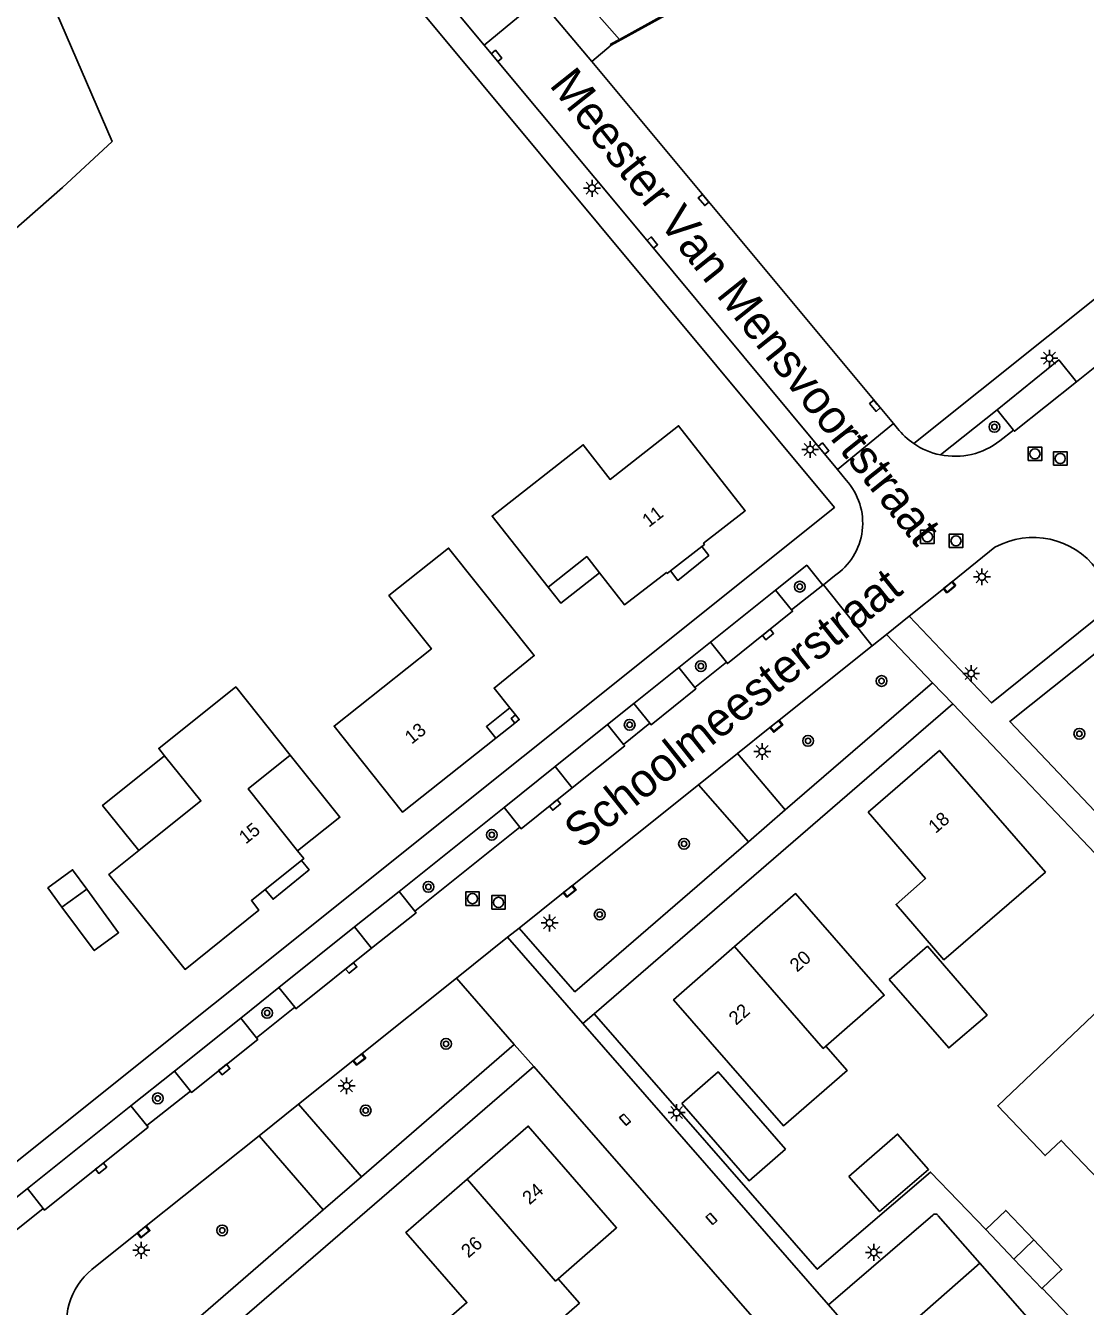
# Model space of a CAD drawing. Extents: x 135999 to 138000, y 396000 to 398501.
# Drawn here: x 137012.2 to 137090.8, y 398296 to 398390.9 of the extents above; entities that cross this region are included whole.
import ezdxf

# ---------------------------------------------------------------- set-up
doc = ezdxf.new("R2010")
doc.units = 0
for name, color, linetype in [('gg-afsc-erfafscheiding', 7, 'Continuous'), ('gg-afsc-muur', 7, 'Continuous'), ('gg-anno-huisnummerreeks BGT', 7, 'Continuous'), ('gg-anno-openbare ruimte label', 7, 'Continuous'), ('gg-bbg-bijgebouw', 7, 'Continuous'), ('gg-bbg-hoofdgebouw', 7, 'Continuous'), ('gg-bbg-luifel en loopbrug', 7, 'Continuous'), ('gg-bbg-onder overbouw', 7, 'Continuous'), ('gg-bbg-pand overbouw', 7, 'Continuous'), ('gg-bbg-pilaar onder overbouw', 7, 'Continuous'), ('gg-bbg-pilaar pand', 7, 'Continuous'), ('gg-bbg-tussenscheiding', 7, 'Continuous'), ('gg-knt-bronhoudergrens', 7, 'Continuous'), ('gg-knt-verharding', 7, 'Continuous'), ('gg-knt-verharding nz', 7, 'Continuous'), ('gg-kwrk-keermuur', 7, 'Continuous'), ('gt-grn-groengrens', 7, 'Continuous'), ('gt-grn-weggrens', 7, 'Continuous'), ('gt-symb-boom', 7, 'Continuous'), ('gt-symb-kolk', 7, 'Continuous'), ('gt-symb-kolk center center', 7, 'Continuous'), ('gt-symb-lichtmast', 7, 'Continuous'), ('gt-symb-rioolschacht', 7, 'Continuous')]:
    doc.layers.add(name, color=color, linetype=linetype)

# ---------------------------------------------------------------- blocks, each defined once
blk = doc.blocks.new('gt0-KOLK')
at = {"layer": 'gt-symb-kolk'}
blk.add_lwpolyline([(0, 0), (0.375, 0), (0.375, 0.4), (-0.375, 0.4), (-0.375, 0), (0, 0)], dxfattribs=at)
blk = doc.blocks.new('gt0-LMAST')
at = {"layer": 'gt-symb-lichtmast'}
for p, q in [((-0.182, 0.173), (-0.447, 0.438)), ((-0.005, 0.246), (-0.005, 0.621)), ((0.172, 0.173), (0.437, 0.438)), ((-0.255, -0.004), (-0.63, -0.004)), ((-0.182, -0.181), (-0.447, -0.446)), ((-0.005, -0.254), (-0.005, -0.629)), ((0.437, -0.446), (0.172, -0.181)), ((0.245, -0.004), (0.62, -0.004))]:
    blk.add_line(p, q, dxfattribs=at)
blk.add_circle((-0.005, -0.004), 0.25, dxfattribs=at)
blk = doc.blocks.new('gt0-RS')
at = {"layer": 'gt-symb-rioolschacht'}
blk.add_lwpolyline([(-0.5, -0.5), (0.5, -0.5), (0.5, 0.5), (-0.5, 0.5)], close=True, dxfattribs=at)
blk.add_circle((0, 0), 0.375, dxfattribs=at)
blk = doc.blocks.new('gt0-BOOM')
at = {"layer": 'gt-symb-boom'}
for radius in [0.4, 0.2]:
    blk.add_circle((0, 0), radius, dxfattribs=at)
blk = doc.blocks.new('gt0-KOLKCC')
at = {"layer": 'gt-symb-kolk center center'}
blk.add_lwpolyline([(-0.375, 0.2), (0.375, 0.2), (0.375, -0.2), (-0.375, -0.2)], close=True, dxfattribs=at)

msp = doc.modelspace()

# ---------------------------------------------------------------- linework, layer by layer
at = {"layer": 'gg-afsc-erfafscheiding'}
msp.add_lwpolyline([(137006.57, 398410.257), (137018.64, 398382.342), (137014.973, 398378.943)], dxfattribs=at)
at = {"layer": 'gg-afsc-muur'}
msp.add_line((137056.243, 398389.923), (137033.644, 398415.555), dxfattribs=at)
at = {"layer": 'gg-bbg-bijgebouw'}
msp.add_line((137014.926, 398325.566), (137016.763, 398326.907), dxfattribs=at)
for points in [[(137014.926, 398325.566), (137013.886, 398326.996), (137015.719, 398328.336), (137016.763, 398326.907)], [(137076.246, 398320.212), (137080.661, 398315.12), (137083.501, 398317.566), (137079.079, 398322.668), (137076.246, 398320.212)], [(137060.872, 398311), (137065.855, 398305.272), (137068.55, 398307.623), (137063.567, 398313.351), (137060.872, 398311)], [(137083.4, 398301.66), (137084.878, 398303.068), (137086.962, 398300.88)], [(137085.478, 398299.466), (137083.394, 398301.655), (137083.4, 398301.66)], [(137087.583, 398297.297), (137089.047, 398298.691), (137086.962, 398300.88)], [(137085.478, 398299.466), (137087.562, 398297.277), (137087.583, 398297.297)]]:
    msp.add_lwpolyline(points, dxfattribs=at)
at = {"layer": 'gg-bbg-hoofdgebouw'}
for p, q in [((137060.025, 398350.503), (137062.353, 398352.315)), ((137029.993, 398326.874), (137032.689, 398329.034))]:
    msp.add_line(p, q, dxfattribs=at)
for points in [[(137062.353, 398352.315), (137062.552, 398352.47), (137062.487, 398352.553), (137065.578, 398354.969), (137060.637, 398361.266), (137055.558, 398357.285), (137053.561, 398359.862), (137046.807, 398354.572), (137050.956, 398349.302)], [(137047.079, 398338.095), (137040.171, 398332.607), (137035.096, 398338.995), (137042.313, 398344.729), (137039.167, 398348.679), (137043.578, 398352.192), (137049.937, 398344.224), (137046.955, 398341.816), (137048.13, 398340.341)], [(137050.956, 398349.302), (137053.826, 398351.561), (137054.773, 398350.351)], [(137054.773, 398350.351), (137056.632, 398347.976), (137059.727, 398350.395), (137059.787, 398350.318), (137060.025, 398350.503)], [(137022.53, 398336.795), (137022.097, 398337.333), (137027.803, 398341.902), (137031.853, 398336.839)], [(137022.53, 398336.795), (137025.225, 398333.441), (137020.617, 398329.757)], [(137032.39, 398329.746), (137028.739, 398334.342), (137031.853, 398336.839)], [(137074.68, 398332.605), (137079.961, 398337.184), (137087.822, 398328.162), (137080.305, 398321.661), (137076.751, 398325.772), (137078.929, 398327.7), (137074.68, 398332.605)], [(137020.617, 398329.757), (137018.408, 398327.992), (137024.056, 398320.945), (137029.531, 398325.342), (137028.968, 398326.053), (137029.993, 398326.874)], [(137032.689, 398329.034), (137032.852, 398329.164), (137032.39, 398329.746)], [(137071.541, 398315.257), (137075.877, 398319.031), (137069.308, 398326.573), (137064.785, 398322.638)], [(137071.541, 398315.257), (137073.118, 398313.446), (137068.402, 398309.348), (137060.261, 398318.702), (137064.785, 398322.638)], [(137091.751, 398305.359), (137088.994, 398308.263), (137087.803, 398307.139), (137084.286, 398310.837), (137094.349, 398320.4), (137097, 398317.606), (137097.435, 398318.019), (137101.063, 398314.2)], [(137051.71, 398298.002), (137056.041, 398301.786), (137049.484, 398309.323), (137044.953, 398305.381)], [(137044.953, 398305.381), (137040.421, 398301.439), (137044.944, 398296.241), (137042.477, 398294.094), (137047.339, 398288.517), (137050.097, 398290.915), (137048.857, 398292.333), (137053.283, 398296.196), (137051.71, 398298.002)]]:
    msp.add_lwpolyline(points, dxfattribs=at)
at = {"layer": 'gg-bbg-luifel en loopbrug'}
for points in [[(137062.353, 398352.315), (137062.872, 398351.649), (137060.575, 398349.797), (137060.025, 398350.503)], [(137050.956, 398349.302), (137051.907, 398348.107), (137054.773, 398350.351)], [(137020.617, 398329.757), (137017.94, 398333.105), (137022.53, 398336.795)], [(137031.853, 398336.839), (137035.527, 398332.238), (137032.39, 398329.746)], [(137029.993, 398326.874), (137030.575, 398326.148), (137033.249, 398328.336), (137032.689, 398329.034)], [(137014.926, 398325.566), (137017.32, 398322.349), (137019.128, 398323.67), (137016.763, 398326.907)], [(137073.239, 398305.594), (137075.535, 398302.984), (137079.166, 398306.119), (137076.87, 398308.729), (137073.239, 398305.594)]]:
    msp.add_lwpolyline(points, dxfattribs=at)
at = {"layer": 'gg-bbg-onder overbouw'}
msp.add_lwpolyline([(137047.079, 398338.095), (137046.392, 398338.96), (137048.13, 398340.341)], dxfattribs=at)
at = {"layer": 'gg-bbg-pand overbouw'}
for p, q in [((137048.548, 398339.817), (137048.13, 398340.341)), ((137047.079, 398338.095), (137048.484, 398339.21))]:
    msp.add_line(p, q, dxfattribs=at)
at = {"layer": 'gg-bbg-pilaar onder overbouw'}
msp.add_lwpolyline([(137048.548, 398339.817), (137048.213, 398339.55), (137048.484, 398339.21)], dxfattribs=at)
at = {"layer": 'gg-bbg-pilaar pand'}
msp.add_lwpolyline([(137048.484, 398339.21), (137048.819, 398339.477), (137048.548, 398339.817)], dxfattribs=at)
at = {"layer": 'gg-bbg-tussenscheiding'}
msp.add_line((137086.962, 398300.88), (137085.478, 398299.466), dxfattribs=at)
for points in [[(137064.785, 398322.638), (137071.35, 398315.091), (137071.541, 398315.257)], [(137044.953, 398305.381), (137051.517, 398297.834), (137051.71, 398298.002)]]:
    msp.add_lwpolyline(points, dxfattribs=at)
at = {"layer": 'gg-knt-bronhoudergrens'}
msp.add_line((137014.973, 398378.943), (137003.325, 398368.723), dxfattribs=at)
at = {"layer": 'gg-knt-verharding'}
for p, q in [((137050.332, 398392.917), (137046.218, 398389.498)), ((137050.332, 398392.917), (137054.194, 398388.281)), ((137043.977, 398392.194), (137046.218, 398389.498)), ((137078.06, 398359.946), (137117.374, 398391.426)), ((137054.194, 398388.281), (137076.556, 398361.427)), ((137084.247, 398362.457), (137080.037, 398359.113)), ((137084.247, 398362.457), (137085.45, 398360.95)), ((137076.556, 398361.427), (137072.402, 398358.015)), ((137076.851, 398361.076), (137076.556, 398361.427)), ((137085.45, 398360.95), (137084.436, 398360.144)), ((137072.402, 398358.015), (137073.047, 398357.229)), ((137080.929, 398349.724), (137084.083, 398352.259)), ((137072.185, 398350.128), (137071.367, 398349.475)), ((137067.821, 398349.078), (137062.991, 398345.211)), ((137067.821, 398349.078), (137069.006, 398347.605)), ((137069.006, 398347.605), (137071.314, 398349.456)), ((137071.367, 398349.475), (137074.993, 398344.954)), ((137077.73, 398347.153), (137080.258, 398349.185)), ((137080.258, 398349.185), (137080.929, 398349.724)), ((137076.038, 398345.794), (137077.73, 398347.153)), ((137062.991, 398345.211), (137060.657, 398343.343)), ((137064.176, 398343.732), (137062.991, 398345.211)), ((137074.993, 398344.954), (137076.038, 398345.794)), ((137079.442, 398342.198), (137076.038, 398345.794)), ((137068.079, 398339.425), (137074.993, 398344.954)), ((137060.657, 398343.343), (137057.325, 398340.676)), ((137061.84, 398341.865), (137060.657, 398343.343)), ((137061.84, 398341.865), (137064.176, 398343.732)), ((137068.538, 398332.777), (137079.442, 398342.198)), ((137054.376, 398317.663), (137080.959, 398340.648)), ((137057.325, 398340.676), (137055.375, 398339.115)), ((137058.507, 398339.199), (137057.325, 398340.676)), ((137080.959, 398340.648), (137139.553, 398278.942)), ((137055.375, 398339.115), (137051.475, 398335.993)), ((137056.56, 398337.635), (137055.375, 398339.115)), ((137056.56, 398337.635), (137058.507, 398339.199)), ((137065.003, 398336.965), (137067.405, 398338.886)), ((137065.003, 398336.965), (137068.538, 398332.777)), ((137051.475, 398335.993), (137047.692, 398332.966)), ((137052.764, 398327.178), (137062.098, 398334.642)), ((137065.826, 398330.406), (137062.098, 398334.642)), ((137047.692, 398332.966), (137039.91, 398326.737)), ((137048.865, 398331.499), (137047.692, 398332.966)), ((137041.079, 398325.275), (137048.865, 398331.499)), ((137039.91, 398326.737), (137036.614, 398324.099)), ((137041.079, 398325.275), (137039.91, 398326.737)), ((137052.087, 398326.637), (137048.81, 398324.016)), ((137036.614, 398324.099), (137031.006, 398319.61)), ((137031.006, 398319.61), (137028.174, 398317.343)), ((137032.178, 398318.146), (137031.006, 398319.61)), ((137037.175, 398314.712), (137044.163, 398320.3)), ((137044.163, 398320.3), (137048.456, 398315.388)), ((137029.349, 398315.876), (137032.178, 398318.146)), ((137028.174, 398317.343), (137023.261, 398313.411)), ((137029.349, 398315.876), (137028.174, 398317.343)), ((137037.12, 398305.554), (137048.456, 398315.388)), ((137032.462, 398310.943), (137036.495, 398314.168)), ((137023.261, 398313.411), (137020.041, 398310.833)), ((137020.177, 398288.054), (137049.893, 398313.749)), ((137024.454, 398311.921), (137023.261, 398313.411)), ((137049.893, 398313.749), (137066.428, 398294.801)), ((137021.211, 398309.371), (137024.454, 398311.921)), ((137037.12, 398305.554), (137032.462, 398310.943)), ((137020.041, 398310.833), (137012.362, 398304.687)), ((137021.211, 398309.371), (137020.041, 398310.833)), ((137021.179, 398301.921), (137029.543, 398308.609)), ((137034.286, 398303.113), (137029.543, 398308.609)), ((137012.362, 398304.687), (137009.621, 398302.493)), ((137013.541, 398303.213), (137012.362, 398304.687)), ((137010.8, 398301.019), (137013.541, 398303.213)), ((137017.023, 398288.177), (137034.286, 398303.113)), ((137071.735, 398296.075), (137079.47, 398302.726)), ((137079.875, 398302.684), (137082.968, 398299.154)), ((137020.498, 398301.376), (137017.137, 398298.688)), ((137082.968, 398299.154), (137086.799, 398294.784)), ((137092.829, 398291.826), (137087.583, 398297.297))]:
    msp.add_line(p, q, dxfattribs=at)
for points in [[(137019.848, 398418.119), (137072.177, 398355.214), (137003.057, 398299.91)], [(137072.402, 398358.015), (137058.532, 398374.727), (137046.218, 398389.498)], [(137090.123, 398364.53), (137093.344, 398367.088), (137093.252, 398367.204)], [(137090.123, 398364.53), (137085.524, 398360.858), (137085.45, 398360.95)], [(137071.314, 398349.456), (137070.134, 398350.929), (137067.821, 398349.078)], [(137071.367, 398349.475), (137071.325, 398349.442), (137071.314, 398349.456)], [(137080.929, 398349.724), (137081.166, 398349.435), (137080.498, 398348.888), (137080.258, 398349.185)], [(137077.73, 398347.153), (137083.829, 398340.716), (137093.436, 398348.445)], [(137096.463, 398327.448), (137085.18, 398339.327), (137094.668, 398346.909)], [(137068.079, 398339.425), (137068.358, 398339.078), (137067.68, 398338.542), (137067.405, 398338.886)], [(137065.826, 398330.406), (137052.949, 398319.287), (137048.81, 398324.016)], [(137052.764, 398327.178), (137053.036, 398326.847), (137052.354, 398326.304), (137052.087, 398326.637)], [(137083.4, 398301.66), (137079.313, 398305.922), (137070.905, 398298.705), (137054.376, 398317.663)], [(137037.175, 398314.712), (137037.44, 398314.372), (137036.759, 398313.838), (137036.495, 398314.168)], [(137021.179, 398301.921), (137021.444, 398301.578), (137020.766, 398301.041), (137020.498, 398301.376)]]:
    msp.add_lwpolyline(points, dxfattribs=at)
for centre, radius, start, end in [((137081.045, 398364.351), 5.321, 217.98912, 235.87975), ((137081.118, 398364.44), 5.436, 235.77119, 258.533), ((137081.113, 398364.423), 5.418, 258.54537, 307.83546), ((137069.562, 398354.049), 4.718, 303.77772, 42.37959), ((137086.911, 398347.079), 5.902, 36.77119, 118.63568), ((137079.654, 398302.526), 0.272, 35.63043, 132.52833), ((137020.432, 398294.694), 5.178, 129.5224, 197.9052)]:
    msp.add_arc(centre, radius, start, end, dxfattribs=at)
at = {"layer": 'gg-knt-verharding nz'}
for p, q in [((137067.405, 398338.886), (137068.079, 398339.425)), ((137062.098, 398334.642), (137065.003, 398336.965)), ((137051.475, 398335.993), (137052.74, 398334.413)), ((137065.826, 398330.406), (137068.538, 398332.777)), ((137052.087, 398326.637), (137052.764, 398327.178)), ((137037.879, 398322.518), (137036.614, 398324.099)), ((137048.81, 398324.016), (137047.951, 398323.33)), ((137047.951, 398323.33), (137053.533, 398316.934)), ((137053.533, 398316.934), (137071.735, 398296.075)), ((137048.456, 398315.388), (137049.893, 398313.749)), ((137036.495, 398314.168), (137037.175, 398314.712)), ((137029.543, 398308.609), (137032.462, 398310.943)), ((137034.286, 398303.113), (137037.12, 398305.554)), ((137020.498, 398301.376), (137021.179, 398301.921))]:
    msp.add_line(p, q, dxfattribs=at)
for points in [[(137084.247, 398362.457), (137088.814, 398366.149), (137090.123, 398364.53)], [(137064.176, 398343.732), (137064.257, 398343.63), (137069.081, 398347.512), (137069.006, 398347.605)], [(137058.507, 398339.199), (137058.59, 398339.095), (137061.922, 398341.762), (137061.84, 398341.865)], [(137052.74, 398334.413), (137056.641, 398337.534), (137056.56, 398337.635)], [(137048.865, 398331.499), (137048.957, 398331.385), (137052.74, 398334.413)], [(137037.879, 398322.518), (137041.174, 398325.156), (137041.079, 398325.275)], [(137032.178, 398318.146), (137032.272, 398318.029), (137037.879, 398322.518)], [(137024.454, 398311.921), (137024.526, 398311.831), (137029.44, 398315.762), (137029.349, 398315.876)], [(137013.541, 398303.213), (137013.632, 398303.1), (137021.305, 398309.253), (137021.211, 398309.371)], [(137071.735, 398296.075), (137075.048, 398292.275), (137078.067, 398294.859), (137082.968, 398299.154)]]:
    msp.add_lwpolyline(points, dxfattribs=at)
at = {"layer": 'gg-kwrk-keermuur'}
msp.add_line((137055.64, 398389.486), (137100.203, 398414.149), dxfattribs=at)
for points in [[(137056.243, 398389.923), (137101.102, 398414.749), (137101.306, 398414.369), (137118.861, 398428.023), (137118.916, 398427.952)], [(137056.243, 398389.923), (137055.597, 398389.565), (137055.64, 398389.486)]]:
    msp.add_lwpolyline(points, dxfattribs=at)
at = {"layer": 'gt-grn-groengrens'}
msp.add_line((137055.64, 398389.486), (137054.194, 398388.281), dxfattribs=at)
at = {"layer": 'gt-grn-weggrens'}
for p, q in [((137079.442, 398342.198), (137080.959, 398340.648)), ((137044.163, 398320.3), (137047.951, 398323.33)), ((137053.533, 398316.934), (137054.376, 398317.663))]:
    msp.add_line(p, q, dxfattribs=at)

# ---------------------------------------------------------------- block references
at = {"layer": 'gt-symb-boom'}
for p in [(137084.045, 398361.185), (137069.617, 398349.333), (137062.284, 398343.441), (137075.678, 398342.34), (137057.006, 398339.09), (137090.34, 398338.425), (137070.231, 398337.898), (137046.789, 398330.928), (137061.036, 398330.262), (137042.09, 398327.07), (137054.787, 398325.02), (137030.136, 398317.721), (137043.399, 398315.427), (137022.027, 398311.382), (137037.437, 398310.487), (137026.806, 398301.591)]:
    msp.add_blockref('gt0-BOOM', p, dxfattribs=at)
at = {"layer": 'gt-symb-kolk'}
for p, rotation in [((137046.985, 398388.575), -50.17686397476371), ((137062.639, 398378.142), 129.7890402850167), ((137058.532, 398374.727), -50.280190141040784), ((137075.335, 398362.878), 129.75390487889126), ((137071.225, 398359.447), -50.59533059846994), ((137080.595, 398349.456), -141.20912072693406), ((137067.132, 398345.944), -141.1750819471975), ((137067.742, 398339.156), -141.35279502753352), ((137051.348, 398333.299), -141.33515076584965), ((137052.428, 398326.91), -141.35279502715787), ((137036.248, 398321.212), -141.32380820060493), ((137026.832, 398313.676), -141.3414521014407), ((137036.833, 398314.438), -141.35279502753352), ((137017.699, 398306.361), -141.2721370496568), ((137020.836, 398301.646), -141.35279502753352)]:
    msp.add_blockref('gt0-KOLK', p, dxfattribs=dict(at, rotation=rotation))
at = {"layer": 'gt-symb-kolk center center'}
for p, rotation in [((137056.661, 398309.809), -48.96364011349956), ((137063.064, 398302.454), 131.0363598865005)]:
    msp.add_blockref('gt0-KOLKCC', p, dxfattribs=dict(at, rotation=rotation))
at = {"layer": 'gt-symb-lichtmast'}
for p in [(137054.222, 398378.887), (137088.125, 398366.28), (137070.392, 398359.51), (137083.125, 398350.063), (137082.325, 398342.897), (137066.838, 398337.112), (137051.075, 398324.4), (137036.029, 398312.313), (137060.493, 398310.331), (137020.808, 398300.118), (137075.109, 398299.962)]:
    msp.add_blockref('gt0-LMAST', p, dxfattribs=at)
at = {"layer": 'gt-symb-rioolschacht'}
for p in [(137087.048, 398359.184), (137088.923, 398358.843), (137079.072, 398353.035), (137081.195, 398352.732), (137045.358, 398326.196), (137047.281, 398325.919)]:
    msp.add_blockref('gt0-RS', p, dxfattribs=at)

# ---------------------------------------------------------------- texts
at = {"layer": 'gg-anno-huisnummerreeks BGT'}
for s, rotation, p in [('11', 37.9, (137058.426, 398353.694)), ('13', 38.5, (137040.84, 398337.607)), ('15', 38.7, (137028.547, 398330.2)), ('18', 40.9, (137079.682, 398330.985)), ('20', 41, (137069.414, 398320.701)), ('22', 41, (137064.891, 398316.765)), ('24', 41, (137049.586, 398303.447)), ('26', 41, (137045.054, 398299.505))]:
    msp.add_text(s, height=1, rotation=rotation, dxfattribs=at).set_placement(p)
at = {"layer": 'gg-anno-openbare ruimte label'}
for s, rotation, p in [('Meester Van Mensvoortstraat', 308.5, (137050.99, 398386.518)), ('Schoolmeesterstraat', 38.6, (137053.435, 398329.795))]:
    msp.add_text(s, height=2.5, rotation=rotation, dxfattribs=at).set_placement(p)

doc.saveas('drawing.dxf')
